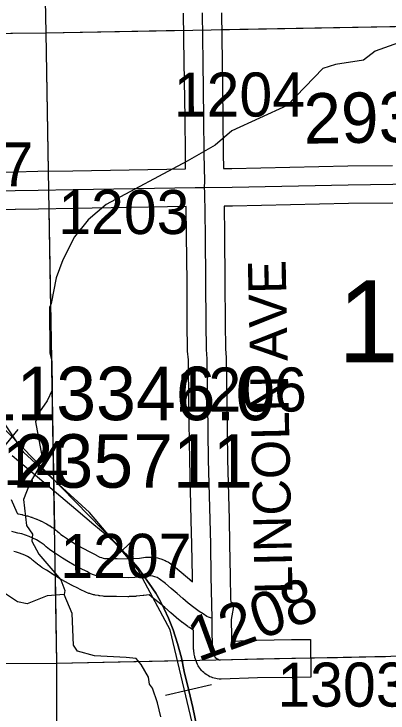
# Model space of a CAD drawing. Extents: x 23.6 to 68.7, y -63 to -29.
# Drawn here: x 43.707 to 44.3, y -53.72 to -52.609 of the extents above; entities that cross this region are included whole.
import ezdxf

# ---------------------------------------------------------------- set-up
doc = ezdxf.new("R2010")
doc.units = 0
for name, color, linetype in [('tdCoHydroRiver', 7, 'Continuous'), ('tdCoRRCL', 7, 'Continuous'), ('tdCoSecRdNmbr', 7, 'Continuous'), ('tdCoSecRdTxt', 7, 'Continuous'), ('tdCoSecRteBand', 7, 'Continuous'), ('tdCoSecRteCL', 7, 'Continuous'), ('tdCoSectLine', 7, 'Continuous'), ('tdCoSectLinePart', 7, 'Continuous'), ('tdCoSectNmbr', 7, 'Continuous'), ('tdCoStrucSecCoName', 7, 'Continuous'), ('tdCoStrucSecFHWANum', 7, 'Continuous'), ('tdCoSurfEarth', 7, 'Continuous'), ('tdCoSurfGravel', 7, 'Continuous'), ('tdCoSurfLNO', 7, 'Continuous')]:
    doc.layers.add(name, color=color, linetype=linetype)

msp = doc.modelspace()

# ---------------------------------------------------------------- linework, layer by layer
at = {"layer": 'tdCoHydroRiver'}
for points in [[(44.3526, -52.642), (44.2803, -52.6679), (44.2615, -52.6823), (44.2173, -52.689), (44.1969, -52.6956), (44.1406, -52.7545), (44.0526, -52.7948), (44.026, -52.8172), (43.982, -52.8428), (43.8532, -52.9119), (43.825, -52.9359), (43.8032, -52.9629), (43.7846, -52.9994), (43.7738, -53.0279), (43.7663, -53.069), (43.7632, -53.0754), (43.7639, -53.148), (43.7672, -53.1606), (43.7676, -53.2064), (43.7599, -53.2238), (43.7474, -53.2413), (43.7413, -53.2571), (43.7512, -53.3107), (43.7451, -53.3329), (43.7327, -53.3535), (43.7219, -53.3804), (43.727, -53.4214), (43.7366, -53.4356), (43.7352, -53.4466), (43.7464, -53.467), (43.7815, -53.5077), (43.788, -53.525), (43.7865, -53.5314)], [(43.7865, -53.5314), (43.7597, -53.5332), (43.7282, -53.5461), (43.7124, -53.5431), (43.6918, -53.5291)], [(43.9399, -53.7257), (43.9349, -53.7036), (43.9268, -53.68), (43.922, -53.6737), (43.9203, -53.6627), (43.9091, -53.6423), (43.9011, -53.6329), (43.8853, -53.6315), (43.8348, -53.6288), (43.8079, -53.6212), (43.8015, -53.6117), (43.7994, -53.5612), (43.7865, -53.5314)]]:
    msp.add_lwpolyline(points, dxfattribs=at)
at = {"layer": 'tdCoRRCL'}
for p, q in [((43.7134, -53.2693), (43.6657, -53.3272)), ((43.9062, -53.4352), (43.8519, -53.4869)), ((44.0206, -53.6747), (43.9476, -53.6919))]:
    msp.add_line(p, q, dxfattribs=at)
for points in [[(44.555, -55.2334), (44.3204, -54.7666), (44.2256, -54.5796), (44.1803, -54.4522), (44.1123, -54.2523), (43.9549, -53.5875), (43.9035, -53.4917), (43.827, -53.4008), (43.7226, -53.3054), (43.6767, -53.2367), (43.4449, -53.0268), (43.372, -52.816), (43.3511, -52.7719), (43.2566, -52.6165), (43.2289, -52.5173), (43.1585, -52.2369), (43.1014, -52.0196), (43.0867, -51.9692), (42.814, -50.9297), (42.7987, -50.8099), (42.7465, -50.3169), (42.7416, -50.0559)], [(43.9971, -53.7416), (43.9908, -53.7107), (43.9843, -53.684), (43.9772, -53.6538), (43.9727, -53.6318), (43.9665, -53.609), (43.9594, -53.5872), (43.9523, -53.5686), (43.9452, -53.5542), (43.9389, -53.5411), (43.9319, -53.529), (43.9216, -53.5136), (43.9125, -53.501), (43.9033, -53.4881), (43.8839, -53.4661), (43.8684, -53.4499), (43.632, -53.2077)], [(43.7043, -53.3104), (43.7646, -53.361), (43.8052, -53.3959), (43.8338, -53.42), (43.8519, -53.4347), (43.8684, -53.4499), (43.8839, -53.4661), (43.9033, -53.4881), (43.9125, -53.501), (43.9216, -53.5136), (43.9319, -53.529), (43.9389, -53.5411), (43.9452, -53.5542), (43.9523, -53.5686), (43.9594, -53.5872), (43.9665, -53.609), (43.9727, -53.6318), (43.9772, -53.6538), (43.9843, -53.684), (43.9908, -53.7107), (43.9971, -53.7416)]]:
    msp.add_lwpolyline(points, dxfattribs=at)
at = {"layer": 'tdCoSecRteBand'}
for points in [[(43.5788, -52.8606), (43.7083, -52.8596), (43.7449, -52.8588), (43.7449, -52.8588), (43.7449, -52.8588), (43.8004, -52.8579), (43.8005, -52.8579), (43.8005, -52.8579), (43.9793, -52.8549), (43.9793, -52.8548), (43.9794, -52.8548), (43.979, -52.8315), (43.979, -52.8314), (43.979, -52.8313), (43.9784, -52.7742), (43.9772, -52.6857), (43.9772, -52.6857), (43.9772, -52.6857), (43.9762, -52.6076)], [(44.0362, -52.6069), (44.0372, -52.685), (44.0384, -52.7734), (44.0384, -52.7734), (44.0384, -52.7734), (44.039, -52.8306), (44.0394, -52.8543), (44.0525, -52.8542), (44.2366, -52.8502), (44.2367, -52.8502), (44.2369, -52.8502), (44.3076, -52.8495)], [(43.9903, -53.5109), (43.9901, -53.5033), (43.9901, -53.5032), (43.9901, -53.5032), (43.9892, -53.4518), (43.9883, -53.4131), (43.9883, -53.4131), (43.9883, -53.4131), (43.9859, -53.3179), (43.9859, -53.3177), (43.9859, -53.3176), (43.9846, -53.2291), (43.9846, -53.2291), (43.9846, -53.2291), (43.9837, -53.1582), (43.9826, -53.1444), (43.9825, -53.1434), (43.9825, -53.1424), (43.982, -53.1005), (43.982, -53.1004), (43.982, -53.1003), (43.9817, -53.0353), (43.9808, -52.9606), (43.9803, -52.9149), (43.8015, -52.9178), (43.746, -52.9188), (43.7093, -52.9196), (43.7092, -52.9196), (43.709, -52.9196), (43.5795, -52.9206)], [(44.3083, -52.9095), (44.2377, -52.9102), (44.0536, -52.9141), (44.0534, -52.9141), (44.0533, -52.9141), (44.0403, -52.9143), (44.0408, -52.9599), (44.0408, -52.9599), (44.0408, -52.9599), (44.0417, -53.0347), (44.0417, -53.0348), (44.0417, -53.0349), (44.042, -53.0999), (44.0425, -53.1407), (44.0435, -53.1545), (44.0436, -53.1555), (44.0436, -53.1564), (44.0446, -53.2283), (44.0459, -53.3166), (44.0482, -53.4116), (44.0492, -53.4504), (44.0492, -53.4505), (44.0492, -53.4506), (44.0501, -53.5021), (44.0508, -53.5381), (44.0509, -53.5434), (44.0562, -53.5444), (44.0515, -53.571), (44.052, -53.5981), (44.0519, -53.5981), (44.052, -53.6052), (44.0916, -53.6038), (44.0919, -53.6038), (44.0921, -53.6038), (44.1473, -53.603), (44.1773, -53.6025), (44.1782, -53.6625), (44.1482, -53.663), (44.0934, -53.6638), (44.0359, -53.6658), (44.0325, -53.6659), (44.0292, -53.6652), (44.0271, -53.6648), (44.0246, -53.6643), (44.0223, -53.6635), (44.0203, -53.6627), (44.018, -53.6618), (44.0158, -53.6606), (44.014, -53.6595), (44.0118, -53.6583), (44.0099, -53.6566), (44.0083, -53.6553), (44.0064, -53.6537), (44.0047, -53.6518), (44.0034, -53.6502), (44.0017, -53.6483), (44.0004, -53.6461), (43.9993, -53.6444), (43.998, -53.6422), (43.9971, -53.6398), (43.9959, -53.6368), (43.9954, -53.6355), (43.9951, -53.6342), (43.9942, -53.6312), (43.9938, -53.6299), (43.9935, -53.6285), (43.9929, -53.6254), (43.9927, -53.6241), (43.9925, -53.6227), (43.9922, -53.6195), (43.9921, -53.6182), (43.9921, -53.6169), (43.9918, -53.5878), (43.9909, -53.5872), (43.9854, -53.5838), (43.9842, -53.5831), (43.9831, -53.5823), (43.9743, -53.5757), (43.9739, -53.5755), (43.9735, -53.5752), (43.9649, -53.5683), (43.9645, -53.568), (43.9642, -53.5677), (43.9558, -53.5606), (43.9555, -53.5603), (43.9552, -53.56), (43.9463, -53.5521), (43.9375, -53.5446), (43.9286, -53.5374), (43.9215, -53.5319), (43.9133, -53.533), (43.9127, -53.5331), (43.9121, -53.5331), (43.9016, -53.5341), (43.9009, -53.5341), (43.9003, -53.5342), (43.8898, -53.5346), (43.8888, -53.5347), (43.8878, -53.5347), (43.8697, -53.5343), (43.8516, -53.5342), (43.8501, -53.5342), (43.8487, -53.534), (43.8435, -53.5335), (43.8423, -53.5334), (43.841, -53.5331), (43.8359, -53.5322), (43.8347, -53.5319), (43.8334, -53.5316), (43.8284, -53.5302), (43.8272, -53.5298), (43.826, -53.5294), (43.8212, -53.5276), (43.82, -53.5271), (43.8188, -53.5266), (43.8141, -53.5244), (43.813, -53.5238), (43.8119, -53.5232), (43.8083, -53.5211), (43.7994, -53.5167), (43.799, -53.5165), (43.7985, -53.5163), (43.7888, -53.5111), (43.7884, -53.5109), (43.788, -53.5107), (43.7784, -53.5052), (43.778, -53.505), (43.7776, -53.5047), (43.7682, -53.499), (43.7678, -53.4987), (43.7674, -53.4985), (43.7585, -53.4926), (43.7529, -53.4892), (43.7521, -53.4887), (43.7513, -53.4881), (43.7457, -53.4841), (43.745, -53.4835), (43.7442, -53.4829), (43.7389, -53.4786), (43.7378, -53.4777), (43.7367, -53.4766), (43.7351, -53.475), (43.7346, -53.4747), (43.7329, -53.4736), (43.7285, -53.4709), (43.7244, -53.4689), (43.7202, -53.467), (43.7158, -53.4654), (43.7113, -53.464), (43.7067, -53.4628)], [(43.7024, -53.3802), (43.7115, -53.4012), (43.712, -53.4023), (43.7125, -53.4025), (43.7133, -53.4029), (43.7143, -53.4032), (43.7193, -53.4041), (43.7201, -53.4043), (43.7208, -53.4045), (43.7269, -53.4061), (43.7277, -53.4063), (43.7285, -53.4065), (43.7345, -53.4084), (43.7352, -53.4086), (43.736, -53.4089), (43.7419, -53.4111), (43.7426, -53.4114), (43.7433, -53.4117), (43.7491, -53.4142), (43.7499, -53.4145), (43.7507, -53.4149), (43.7565, -53.4178), (43.7574, -53.4183), (43.7584, -53.4189), (43.7639, -53.4222), (43.7641, -53.4223), (43.7643, -53.4224), (43.7677, -53.4246), (43.7692, -53.4255), (43.7705, -53.4265), (43.7736, -53.429), (43.775, -53.43), (43.7762, -53.4312), (43.778, -53.433), (43.7814, -53.4359), (43.7855, -53.4388), (43.7905, -53.4419), (43.7908, -53.4421), (43.7911, -53.4423), (43.7999, -53.4481), (43.8085, -53.4533), (43.8173, -53.4583), (43.8262, -53.4631), (43.8357, -53.4677), (43.8367, -53.4682), (43.8376, -53.4687), (43.841, -53.4707), (43.8433, -53.4718), (43.8458, -53.4727), (43.8483, -53.4734), (43.8509, -53.4739), (43.8534, -53.4742), (43.8703, -53.4743), (43.8705, -53.4743), (43.8707, -53.4743), (43.888, -53.4747), (43.8969, -53.4742), (43.9061, -53.4734), (43.9159, -53.4721), (43.9176, -53.4719), (43.9194, -53.4719), (43.9231, -53.4718), (43.9251, -53.4718), (43.927, -53.472), (43.9307, -53.4725), (43.9326, -53.4727), (43.9345, -53.4732), (43.9381, -53.4741), (43.94, -53.4745), (43.9418, -53.4753), (43.9452, -53.4766), (43.947, -53.4773), (43.9487, -53.4783), (43.952, -53.4801), (43.9539, -53.4812), (43.9557, -53.4825), (43.9654, -53.49), (43.9657, -53.4902), (43.966, -53.4905), (43.9756, -53.4982), (43.9759, -53.4984), (43.9762, -53.4987), (43.9855, -53.5067), (43.9858, -53.5069), (43.9861, -53.5072), (43.9903, -53.5109)]]:
    msp.add_lwpolyline(points, dxfattribs=at)
at = {"layer": 'tdCoSecRteCL'}
for points in [[(44.0095, -52.8845), (44.0097, -52.8744), (44.009, -52.831), (44.0084, -52.7738), (44.0072, -52.6853), (44.0062, -52.6072)], [(44.0095, -52.8845), (44.053, -52.8841), (44.2372, -52.8802), (44.308, -52.8795), (44.4794, -52.8763), (44.5938, -52.8733), (44.6125, -52.8732), (44.7202, -52.8713), (44.7391, -52.8708), (44.7597, -52.8703)], [(43.5147, -52.893), (43.528, -52.8913), (43.5442, -52.8913), (43.579, -52.8906), (43.7087, -52.8896), (43.7455, -52.8888), (43.801, -52.8878), (43.9946, -52.8846), (44.0095, -52.8845)], [(44.0214, -53.5687), (44.0201, -53.5027), (44.0192, -53.4511), (44.0182, -53.4123), (44.0159, -53.3171), (44.0146, -53.2287), (44.0136, -53.1569), (44.0125, -53.1421), (44.012, -53.1001), (44.0117, -53.035), (44.0108, -52.9602), (44.01, -52.8927), (44.0095, -52.8845)], [(44.0214, -53.5687), (44.0186, -53.5682), (44.0158, -53.5673), (44.0132, -53.5662), (44.0072, -53.562), (44.001, -53.5583), (43.9922, -53.5517), (43.9836, -53.5448), (43.9752, -53.5377), (43.9661, -53.5295), (43.9567, -53.5215), (43.9472, -53.5138), (43.9374, -53.5063), (43.9342, -53.5045), (43.9307, -53.5032), (43.9272, -53.5023), (43.9235, -53.5018), (43.9198, -53.5019), (43.9094, -53.5033), (43.8989, -53.5042), (43.8884, -53.5047), (43.8701, -53.5043), (43.8518, -53.5042), (43.8466, -53.5036), (43.8415, -53.5027), (43.8365, -53.5013), (43.8317, -53.4995), (43.827, -53.4972), (43.8225, -53.4946), (43.8126, -53.4898), (43.8028, -53.4846), (43.7933, -53.4792), (43.7839, -53.4734), (43.7746, -53.4673), (43.7688, -53.4637), (43.7632, -53.4597), (43.7579, -53.4553), (43.755, -53.4525), (43.7519, -53.4501), (43.7485, -53.4479), (43.7429, -53.4446), (43.7372, -53.4417), (43.7314, -53.4392), (43.7255, -53.437), (43.7195, -53.4351), (43.7134, -53.4336), (43.7072, -53.4323), (43.7035, -53.4313)], [(44.1478, -53.633), (44.0926, -53.6338), (44.0349, -53.6358), (44.0328, -53.6354), (44.0309, -53.6346), (44.0291, -53.6336), (44.0275, -53.6323), (44.0261, -53.6307), (44.025, -53.6289), (44.0239, -53.6259), (44.023, -53.6228), (44.0224, -53.6197), (44.0221, -53.6165), (44.0217, -53.5844), (44.0214, -53.5687)]]:
    msp.add_lwpolyline(points, dxfattribs=at)
at = {"layer": 'tdCoSectLine'}
for points in [[(43.7365, -51.5949), (43.7576, -52.6387)], [(43.7576, -52.6387), (44.7494, -52.6207)], [(42.7547, -52.6489), (43.7576, -52.6387)], [(43.7576, -52.6387), (43.7747, -53.6402)], [(43.7747, -53.6402), (44.7599, -53.6197)], [(42.7727, -53.6467), (43.7747, -53.6402)], [(43.7747, -53.6402), (43.7763, -54.6391)]]:
    msp.add_lwpolyline(points, dxfattribs=at)
at = {"layer": 'tdCoSectLinePart'}
for points in [[(43.7365, -51.5949), (43.7576, -52.6387)], [(44.0358, -52.6336), (44.7194, -52.6213)], [(43.5347, -52.641), (43.7576, -52.6387)], [(43.7576, -52.6387), (43.9759, -52.6347)], [(43.7576, -52.6387), (43.7613, -52.8587)], [(43.7624, -52.9186), (43.7711, -53.4274)], [(43.7723, -53.5016), (43.7747, -53.6402)], [(43.3064, -53.6432), (43.7747, -53.6402)], [(43.7747, -53.6402), (43.9952, -53.6356)], [(43.7747, -53.6402), (43.776, -54.4832)]]:
    msp.add_lwpolyline(points, dxfattribs=at)
at = {"layer": 'tdCoSurfEarth'}
msp.add_lwpolyline([(44.0214, -53.5687), (44.0186, -53.5682), (44.0158, -53.5673), (44.0132, -53.5662), (44.0072, -53.562), (44.001, -53.5583), (43.9922, -53.5517), (43.9836, -53.5448), (43.9752, -53.5377), (43.9661, -53.5295), (43.9567, -53.5215), (43.9472, -53.5138), (43.9374, -53.5063), (43.9342, -53.5045), (43.9307, -53.5032), (43.9272, -53.5023), (43.9235, -53.5018), (43.9198, -53.5019), (43.9094, -53.5033), (43.8989, -53.5042), (43.8884, -53.5047), (43.8701, -53.5043), (43.8518, -53.5042), (43.8466, -53.5036), (43.8415, -53.5027), (43.8365, -53.5013), (43.8317, -53.4995), (43.827, -53.4972), (43.8225, -53.4946), (43.8126, -53.4898), (43.8028, -53.4846), (43.7933, -53.4792), (43.7839, -53.4734), (43.7746, -53.4673), (43.7688, -53.4637), (43.7632, -53.4597), (43.7579, -53.4553), (43.755, -53.4525), (43.7519, -53.4501), (43.7485, -53.4479), (43.7429, -53.4446), (43.7372, -53.4417), (43.7314, -53.4392), (43.7255, -53.437), (43.7195, -53.4351), (43.7134, -53.4336), (43.7072, -53.4323), (43.7035, -53.4313)], dxfattribs=at)
at = {"layer": 'tdCoSurfGravel'}
for points in [[(44.0095, -52.8845), (44.0097, -52.8744), (44.009, -52.831), (44.0084, -52.7738), (44.0072, -52.6853), (44.0062, -52.6072)], [(43.5147, -52.893), (43.528, -52.8913), (43.5442, -52.8913), (43.579, -52.8906), (43.7087, -52.8896), (43.7455, -52.8888), (43.801, -52.8878), (43.9946, -52.8846), (44.0095, -52.8845), (44.053, -52.8841), (44.2372, -52.8802), (44.308, -52.8795), (44.4794, -52.8763), (44.5938, -52.8733), (44.6125, -52.8732), (44.7202, -52.8713), (44.7391, -52.8708), (44.7597, -52.8703)], [(44.1478, -53.633), (44.0926, -53.6338), (44.0349, -53.6358), (44.0328, -53.6354), (44.0309, -53.6346), (44.0291, -53.6336), (44.0275, -53.6323), (44.0261, -53.6307), (44.025, -53.6289), (44.0239, -53.6259), (44.023, -53.6228), (44.0224, -53.6197), (44.0221, -53.6165), (44.0217, -53.5844), (44.0214, -53.5687), (44.0201, -53.5027), (44.0192, -53.4511), (44.0182, -53.4123), (44.0159, -53.3171), (44.0146, -53.2287), (44.0136, -53.1569), (44.0125, -53.1421), (44.012, -53.1001), (44.0117, -53.035), (44.0108, -52.9602), (44.01, -52.8927), (44.0095, -52.8845)]]:
    msp.add_lwpolyline(points, dxfattribs=at)
at = {"layer": 'tdCoSurfLNO'}
for p, q in [((44.2205, -53.6318), (44.1478, -53.633)), ((44.2874, -53.6305), (44.2205, -53.6318)), ((44.2965, -53.6305), (44.2874, -53.6305))]:
    msp.add_line(p, q, dxfattribs=at)

# ---------------------------------------------------------------- texts
at = {"layer": 'tdCoSecRdNmbr'}
for s, rotation, p in [('1204', 0.0343, (43.9606, -52.772)), ('1107', 0.034, (43.5296, -52.8831)), ('1203', 0.0341, (43.7773, -52.9587)), ('1206', 0.0343, (43.9635, -53.2407)), ('1114', 0.034, (43.5856, -53.3575)), ('1207', 0.0341, (43.7806, -53.5049)), ('1208', 20.0341, (43.9991, -53.6388)), ('1303', 0.0344, (44.1249, -53.7095))]:
    msp.add_text(s, height=0.07, rotation=rotation, dxfattribs=at).set_placement(p)
at = {"layer": 'tdCoSecRdTxt'}
for s, height, rotation, p in [('293RD ST', 0.08, 0.9051, (44.167, -52.8151)), ('LINCOLN AVE', 0.06, 91.1944, (44.1491, -53.5301))]:
    msp.add_text(s, height=height, rotation=rotation, dxfattribs=at).set_placement(p)
at = {"layer": 'tdCoSectNmbr'}
msp.add_text('12', height=0.13, rotation=0.0344, dxfattribs=at).set_placement((44.2209, -53.1623))
at = {"layer": 'tdCoStrucSecCoName'}
msp.add_text('ED 113346.0', height=0.085, dxfattribs=at).set_placement((43.4582, -53.2543))
at = {"layer": 'tdCoStrucSecFHWANum'}
msp.add_text('235711', height=0.085, dxfattribs=at).set_placement((43.7065, -53.3616))

doc.saveas('drawing.dxf')
